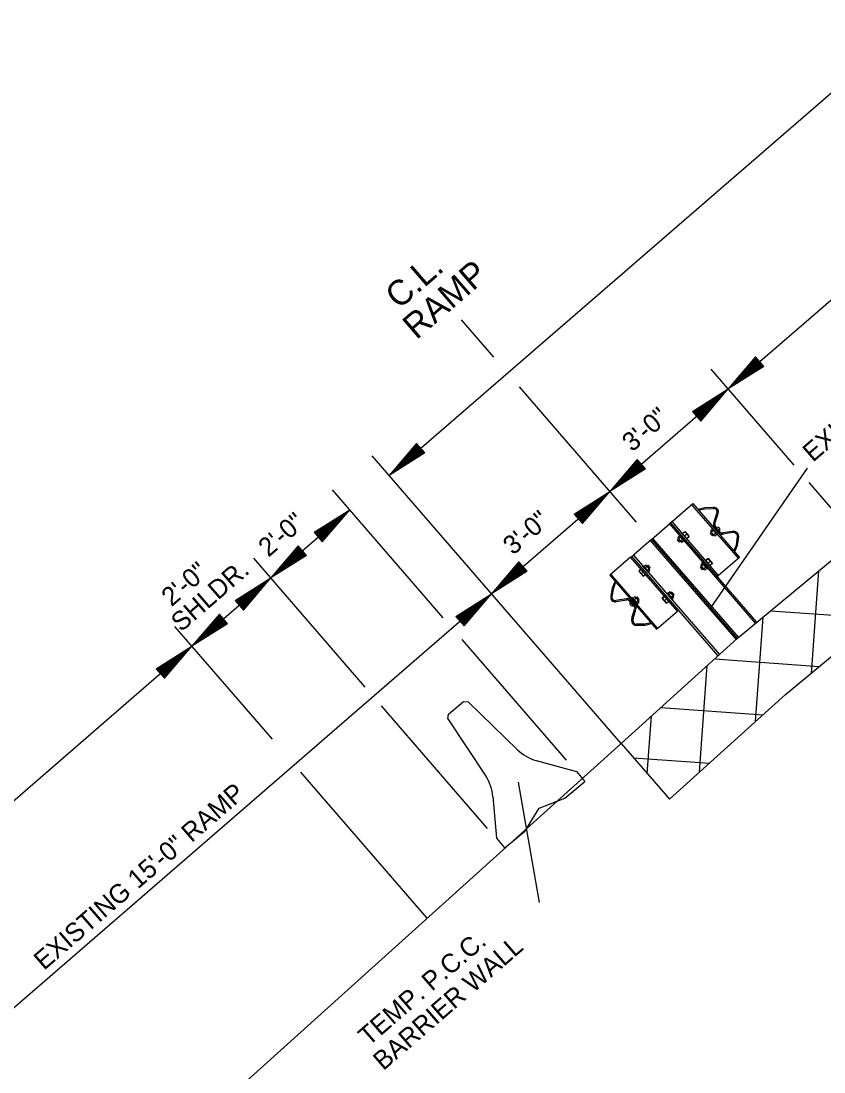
# Model space of a CAD drawing. Extents: x 192699 to 285914, y 194342 to 233219.
# Drawn here: x 262832.79 to 262848.18, y 213630.07 to 213650.21 of the extents above; entities that cross this region are included whole.
import ezdxf

# ---------------------------------------------------------------- set-up
doc = ezdxf.new("R2010")
doc.units = 0
doc.layers.add('TYPICAL SECTION FOR MOT', color=7, linetype='Continuous')

msp = doc.modelspace()

# ---------------------------------------------------------------- linework, layer by layer
at = {"layer": 'TYPICAL SECTION FOR MOT'}
for p, q in [((262839.846, 213641.501), (262864.417, 213662.773)), ((262846.345, 213643.16), (262857.686, 213652.977)), ((262846.519, 213638.375), (262860.364, 213649.884)), ((262847.447, 213637.304), (262861.291, 213648.813)), ((262841.85, 213643.768), (262841.231, 213644.484)), ((262846.872, 213643.774), (262846.345, 213643.16)), ((262846.885, 213643.759), (262846.446, 213643.247)), ((262846.898, 213643.743), (262846.55, 213643.337)), ((262846.911, 213643.728), (262846.651, 213643.424)), ((262847.029, 213643.593), (262846.872, 213643.774)), ((262847.611, 213641.698), (262846.018, 213643.538)), ((262847.029, 213643.593), (262846.345, 213643.16)), ((262847.016, 213643.608), (262846.446, 213643.247)), ((262847.002, 213643.623), (262846.55, 213643.337)), ((262846.989, 213643.638), (262846.651, 213643.424)), ((262846.925, 213643.713), (262846.754, 213643.513)), ((262846.976, 213643.654), (262846.754, 213643.513)), ((262846.938, 213643.698), (262846.855, 213643.601)), ((262846.963, 213643.669), (262846.855, 213643.601)), ((262844.589, 213640.605), (262842.345, 213643.198)), ((262844.077, 213641.196), (262846.345, 213643.16)), ((262845.662, 213642.727), (262846.345, 213643.16)), ((262845.819, 213642.545), (262846.345, 213643.16)), ((262845.675, 213642.712), (262846.244, 213643.072)), ((262845.688, 213642.696), (262846.14, 213642.982)), ((262845.793, 213642.576), (262846.14, 213642.982)), ((262845.806, 213642.56), (262846.244, 213643.072)), ((262845.662, 213642.727), (262845.819, 213642.545)), ((262845.702, 213642.681), (262846.04, 213642.895)), ((262845.715, 213642.665), (262845.937, 213642.806)), ((262845.728, 213642.65), (262845.836, 213642.719)), ((262845.753, 213642.622), (262845.836, 213642.719)), ((262845.766, 213642.606), (262845.937, 213642.806)), ((262845.78, 213642.591), (262846.04, 213642.895)), ((262840.372, 213642.115), (262839.846, 213641.501)), ((262840.529, 213641.934), (262840.372, 213642.115)), ((262840.529, 213641.934), (262839.846, 213641.501)), ((262840.385, 213642.1), (262839.947, 213641.588)), ((262840.516, 213641.949), (262839.947, 213641.588)), ((262840.398, 213642.084), (262840.051, 213641.678)), ((262840.502, 213641.964), (262840.051, 213641.678)), ((262840.411, 213642.069), (262840.151, 213641.765)), ((262840.489, 213641.979), (262840.151, 213641.765)), ((262840.425, 213642.054), (262840.254, 213641.854)), ((262840.476, 213641.995), (262840.254, 213641.854)), ((262840.438, 213642.039), (262840.355, 213641.942)), ((262840.463, 213642.01), (262840.355, 213641.942)), ((262844.291, 213636.366), (262839.518, 213641.879)), ((262844.604, 213641.81), (262844.077, 213641.196)), ((262844.617, 213641.795), (262844.178, 213641.284)), ((262844.63, 213641.78), (262844.282, 213641.374)), ((262844.643, 213641.765), (262844.383, 213641.461)), ((262844.656, 213641.749), (262844.486, 213641.55)), ((262844.67, 213641.734), (262844.587, 213641.637)), ((262844.694, 213641.706), (262844.587, 213641.637)), ((262844.761, 213641.629), (262844.604, 213641.81)), ((262844.761, 213641.629), (262844.077, 213641.196)), ((262844.748, 213641.644), (262844.178, 213641.284)), ((262844.734, 213641.66), (262844.282, 213641.374)), ((262844.721, 213641.675), (262844.383, 213641.461)), ((262844.707, 213641.69), (262844.486, 213641.55)), ((262847.857, 213641.641), (262846.005, 213638.968)), ((262848.827, 213640.293), (262847.896, 213641.369)), ((262840.884, 213638.773), (262838.762, 213641.224)), ((262841.809, 213639.233), (262844.077, 213641.196)), ((262843.394, 213640.763), (262844.077, 213641.196)), ((262843.407, 213640.748), (262843.976, 213641.109)), ((262843.538, 213640.597), (262843.976, 213641.109)), ((262843.551, 213640.582), (262844.077, 213641.196)), ((262843.42, 213640.733), (262843.872, 213641.019)), ((262843.433, 213640.718), (262843.772, 213640.931)), ((262843.511, 213640.627), (262843.772, 213640.931)), ((262843.525, 213640.612), (262843.872, 213641.019)), ((262846.542, 213639.914), (262845.651, 213640.942)), ((262837.577, 213639.537), (262839.09, 213640.846)), ((262838.406, 213640.413), (262839.09, 213640.846)), ((262838.419, 213640.398), (262838.989, 213640.759)), ((262838.55, 213640.247), (262838.989, 213640.759)), ((262838.563, 213640.232), (262839.09, 213640.846)), ((262843.394, 213640.763), (262843.551, 213640.582)), ((262843.447, 213640.702), (262843.669, 213640.843)), ((262843.46, 213640.687), (262843.568, 213640.755)), ((262843.485, 213640.658), (262843.568, 213640.755)), ((262843.498, 213640.643), (262843.669, 213640.843)), ((262845.896, 213640.879), (262845.772, 213640.851)), ((262845.897, 213640.859), (262845.794, 213640.836)), ((262846.063, 213640.886), (262845.896, 213640.879)), ((262846.063, 213640.865), (262845.897, 213640.859)), ((262846.07, 213640.59), (262846.131, 213640.782)), ((262846.093, 213640.583), (262846.155, 213640.775)), ((262838.433, 213640.383), (262838.884, 213640.669)), ((262838.446, 213640.368), (262838.784, 213640.581)), ((262838.524, 213640.277), (262838.784, 213640.581)), ((262838.537, 213640.262), (262838.884, 213640.669)), ((262845.269, 213640.622), (262845.219, 213640.574)), ((262846.891, 213638.696), (262845.243, 213640.6)), ((262845.269, 213640.622), (262845.264, 213640.618)), ((262846.165, 213640.408), (262846.081, 213640.509)), ((262846.184, 213640.423), (262846.099, 213640.524)), ((262838.406, 213640.413), (262838.563, 213640.232)), ((262838.459, 213640.352), (262838.681, 213640.493)), ((262838.472, 213640.337), (262838.58, 213640.405)), ((262838.497, 213640.308), (262838.58, 213640.405)), ((262838.51, 213640.293), (262838.681, 213640.493)), ((262844.896, 213640.296), (262846.542, 213638.395)), ((262845.414, 213640.347), (262845.378, 213640.315)), ((262845.444, 213640.228), (262845.382, 213640.3)), ((262845.434, 213640.324), (262845.397, 213640.292)), ((262845.496, 213640.252), (262845.414, 213640.347)), ((262845.476, 213640.394), (262845.513, 213640.426)), ((262845.553, 213640.377), (262845.511, 213640.341)), ((262845.513, 213640.426), (262845.595, 213640.331)), ((262845.557, 213640.298), (262845.595, 213640.331)), ((262846.045, 213640.468), (262846.008, 213640.437)), ((262846.075, 213640.349), (262846.013, 213640.421)), ((262846.065, 213640.445), (262846.028, 213640.413)), ((262846.127, 213640.374), (262846.045, 213640.468)), ((262846.107, 213640.396), (262846.07, 213640.364)), ((262846.107, 213640.396), (262846.074, 213640.368)), ((262846.127, 213640.374), (262846.089, 213640.341)), ((262846.423, 213640.43), (262846.243, 213640.403)), ((262846.427, 213640.407), (262846.246, 213640.379)), ((262846.502, 213640.167), (262846.526, 213640.332)), ((262846.523, 213640.164), (262846.547, 213640.329)), ((262838.104, 213640.151), (262837.577, 213639.537)), ((262838.117, 213640.136), (262837.678, 213639.625)), ((262838.13, 213640.121), (262837.782, 213639.715)), ((262838.143, 213640.106), (262837.883, 213639.802)), ((262838.261, 213639.97), (262838.104, 213640.151)), ((262844.851, 213640.257), (262846.497, 213638.355)), ((262844.873, 213640.277), (262846.519, 213638.375)), ((262844.873, 213640.277), (262846.519, 213638.375)), ((262845.476, 213640.276), (262845.439, 213640.244)), ((262845.476, 213640.276), (262845.443, 213640.248)), ((262845.496, 213640.252), (262845.458, 213640.22)), ((262846.457, 213640.055), (262846.502, 213640.167)), ((262846.475, 213640.046), (262846.523, 213640.164)), ((262839.389, 213637.444), (262837.25, 213639.915)), ((262838.261, 213639.97), (262837.577, 213639.537)), ((262838.248, 213639.985), (262837.678, 213639.625)), ((262838.234, 213640.001), (262837.782, 213639.715)), ((262838.221, 213640.016), (262837.883, 213639.802)), ((262838.157, 213640.09), (262837.986, 213639.891)), ((262838.208, 213640.031), (262837.986, 213639.891)), ((262838.17, 213640.075), (262838.087, 213639.978)), ((262838.195, 213640.047), (262838.087, 213639.978)), ((262844.475, 213639.935), (262844.529, 213639.977)), ((262844.475, 213639.935), (262844.48, 213639.938)), ((262846.148, 213638.054), (262844.501, 213639.957)), ((262845.96, 213639.908), (262845.923, 213639.876)), ((262846.042, 213639.814), (262845.96, 213639.908)), ((262842.335, 213639.847), (262841.809, 213639.233)), ((262842.348, 213639.832), (262841.91, 213639.32)), ((262842.362, 213639.816), (262842.014, 213639.41)), ((262842.466, 213639.696), (262842.014, 213639.41)), ((262842.375, 213639.801), (262842.115, 213639.497)), ((262842.453, 213639.711), (262842.115, 213639.497)), ((262842.388, 213639.786), (262842.217, 213639.586)), ((262842.439, 213639.727), (262842.217, 213639.586)), ((262842.402, 213639.77), (262842.318, 213639.673)), ((262842.426, 213639.742), (262842.318, 213639.673)), ((262842.492, 213639.665), (262842.335, 213639.847)), ((262844.671, 213639.697), (262844.634, 213639.665)), ((262844.726, 213639.751), (262844.763, 213639.783)), ((262844.808, 213639.657), (262844.726, 213639.751)), ((262844.746, 213639.729), (262844.783, 213639.761)), ((262844.839, 213639.705), (262844.778, 213639.776)), ((262844.788, 213639.68), (262844.825, 213639.712)), ((262844.788, 213639.68), (262844.82, 213639.708)), ((262845.858, 213639.819), (262845.821, 213639.787)), ((262845.888, 213639.7), (262845.826, 213639.772)), ((262845.878, 213639.796), (262845.84, 213639.763)), ((262845.939, 213639.725), (262845.858, 213639.819)), ((262845.92, 213639.748), (262845.882, 213639.715)), ((262845.92, 213639.748), (262845.887, 213639.719)), ((262845.939, 213639.725), (262845.902, 213639.692)), ((262846.001, 213639.86), (262845.959, 213639.824)), ((262846.042, 213639.814), (262846.004, 213639.781)), ((262836.065, 213638.228), (262837.577, 213639.537)), ((262836.894, 213639.104), (262837.577, 213639.537)), ((262837.051, 213638.923), (262837.577, 213639.537)), ((262842.492, 213639.665), (262841.809, 213639.233)), ((262842.479, 213639.681), (262841.91, 213639.32)), ((262844.993, 213638.574), (262844.103, 213639.602)), ((262844.634, 213639.665), (262844.716, 213639.571)), ((262844.676, 213639.618), (262844.719, 213639.655)), ((262844.754, 213639.603), (262844.716, 213639.571)), ((262844.808, 213639.657), (262844.846, 213639.689)), ((262846.163, 213639.587), (262846.138, 213639.565)), ((262847.941, 213637.715), (262848.082, 213639.674)), ((262836.907, 213639.089), (262837.476, 213639.45)), ((262836.92, 213639.074), (262837.372, 213639.36)), ((262837.025, 213638.953), (262837.372, 213639.36)), ((262837.038, 213638.938), (262837.476, 213639.45)), ((262844.1, 213639.187), (262844.13, 213639.35)), ((262844.12, 213639.183), (262844.151, 213639.347)), ((262844.13, 213639.35), (262844.176, 213639.469)), ((262844.151, 213639.347), (262844.188, 213639.445)), ((262830.468, 213629.415), (262841.809, 213639.233)), ((262836.894, 213639.104), (262837.051, 213638.923)), ((262836.934, 213639.059), (262837.272, 213639.272)), ((262836.947, 213639.043), (262837.169, 213639.184)), ((262836.96, 213639.028), (262837.068, 213639.096)), ((262836.985, 213638.999), (262837.068, 213639.096)), ((262836.998, 213638.984), (262837.169, 213639.184)), ((262837.012, 213638.968), (262837.272, 213639.272)), ((262841.126, 213638.8), (262841.809, 213639.233)), ((262841.139, 213638.785), (262841.708, 213639.145)), ((262841.27, 213638.633), (262841.708, 213639.145)), ((262841.283, 213638.618), (262841.809, 213639.233)), ((262844.391, 213639.137), (262844.193, 213639.104)), ((262844.395, 213639.113), (262844.197, 213639.08)), ((262844.54, 213639), (262844.452, 213639.099)), ((262844.558, 213639.017), (262844.471, 213639.115)), ((262844.516, 213639.145), (262844.552, 213639.176)), ((262844.598, 213639.05), (262844.516, 213639.145)), ((262844.536, 213639.121), (262844.573, 213639.153)), ((262844.63, 213639.098), (262844.567, 213639.169)), ((262844.578, 213639.073), (262844.615, 213639.105)), ((262844.578, 213639.073), (262844.611, 213639.101)), ((262845.082, 213639.148), (262845.119, 213639.18)), ((262845.164, 213639.053), (262845.082, 213639.148)), ((262845.124, 213639.101), (262845.166, 213639.138)), ((262845.185, 213639.237), (262845.222, 213639.269)), ((262845.267, 213639.142), (262845.185, 213639.237)), ((262845.205, 213639.213), (262845.243, 213639.246)), ((262845.298, 213639.19), (262845.236, 213639.262)), ((262845.247, 213639.165), (262845.285, 213639.198)), ((262845.247, 213639.165), (262845.279, 213639.193)), ((262845.267, 213639.142), (262845.304, 213639.175)), ((262841.152, 213638.769), (262841.604, 213639.055)), ((262841.165, 213638.754), (262841.503, 213638.968)), ((262841.243, 213638.664), (262841.503, 213638.968)), ((262841.256, 213638.649), (262841.604, 213639.055)), ((262844.499, 213638.765), (262844.552, 213638.939)), ((262844.521, 213638.758), (262844.575, 213638.933)), ((262844.598, 213639.05), (262844.636, 213639.083)), ((262845.164, 213639.053), (262845.202, 213639.086)), ((262845.371, 213638.901), (262845.397, 213638.923)), ((262847.163, 213638.91), (262849.202, 213638.763)), ((262836.592, 213638.842), (262836.065, 213638.228)), ((262836.605, 213638.827), (262836.166, 213638.316)), ((262836.618, 213638.812), (262836.27, 213638.406)), ((262836.722, 213638.692), (262836.27, 213638.406)), ((262836.631, 213638.797), (262836.371, 213638.493)), ((262836.709, 213638.707), (262836.371, 213638.493)), ((262836.645, 213638.781), (262836.474, 213638.582)), ((262836.696, 213638.722), (262836.474, 213638.582)), ((262836.658, 213638.766), (262836.575, 213638.669)), ((262836.682, 213638.737), (262836.575, 213638.669)), ((262836.749, 213638.661), (262836.592, 213638.842)), ((262841.126, 213638.8), (262841.283, 213638.618)), ((262841.179, 213638.738), (262841.401, 213638.879)), ((262841.192, 213638.723), (262841.3, 213638.792)), ((262841.217, 213638.695), (262841.3, 213638.792)), ((262841.23, 213638.679), (262841.401, 213638.879)), ((262846.871, 213636.785), (262847.015, 213638.787)), ((262837.609, 213636.445), (262835.738, 213638.606)), ((262836.749, 213638.661), (262836.065, 213638.228)), ((262836.736, 213638.676), (262836.166, 213638.316)), ((262844.748, 213638.649), (262844.582, 213638.649)), ((262844.748, 213638.627), (262844.582, 213638.627)), ((262844.866, 213638.678), (262844.748, 213638.649)), ((262844.872, 213638.658), (262844.748, 213638.627)), ((262843.246, 213636.045), (262841.245, 213638.357)), ((262846.519, 213638.375), (262844.291, 213636.366)), ((262824.725, 213628.41), (262836.065, 213638.228)), ((262835.382, 213637.795), (262836.065, 213638.228)), ((262835.395, 213637.78), (262835.964, 213638.141)), ((262835.526, 213637.629), (262835.964, 213638.141)), ((262835.539, 213637.614), (262836.065, 213638.228)), ((262835.408, 213637.765), (262835.86, 213638.051)), ((262835.421, 213637.75), (262835.76, 213637.963)), ((262835.5, 213637.659), (262835.76, 213637.963)), ((262835.513, 213637.644), (262835.86, 213638.051)), ((262846.087, 213637.985), (262848.092, 213637.841)), ((262835.382, 213637.795), (262835.539, 213637.614)), ((262835.435, 213637.734), (262835.657, 213637.875)), ((262835.448, 213637.719), (262835.556, 213637.787)), ((262835.473, 213637.69), (262835.556, 213637.787)), ((262835.486, 213637.675), (262835.657, 213637.875)), ((262845.799, 213635.819), (262845.946, 213637.858)), ((262847.447, 213637.304), (262845.218, 213635.295)), ((262841.734, 213634.736), (262839.699, 213637.087)), ((262840.982, 213636.927), (262841.27, 213637.167)), ((262841.27, 213637.167), (262841.363, 213637.163)), ((262841.363, 213637.163), (262842.304, 213636.246)), ((262840.968, 213636.835), (262840.982, 213636.927)), ((262844.794, 213635.785), (262844.874, 213636.892)), ((262845.056, 213637.056), (262847.016, 213636.915)), ((262840.968, 213636.835), (262841.698, 213635.742)), ((262844.291, 213636.366), (262833.146, 213626.322)), ((262844.291, 213636.366), (262845.218, 213635.295)), ((262844.528, 213636.092), (262845.985, 213635.987)), ((262842.666, 213636.039), (262843.44, 213635.828)), ((262840.576, 213633.018), (262838.153, 213635.816)), ((262843.44, 213635.828), (262843.6, 213635.636)), ((262842.73, 213633.316), (262842.325, 213635.622)), ((262843.215, 213635.316), (262843.6, 213635.636)), ((262841.835, 213635.349), (262841.902, 213634.55)), ((262842.724, 213635.125), (262843.215, 213635.316)), ((262842.446, 213634.677), (262842.724, 213635.125)), ((262842.446, 213634.677), (262842.062, 213634.357)), ((262841.902, 213634.55), (262842.062, 213634.357))]:
    msp.add_line(p, q, dxfattribs=at)
for points in [[(262845.666, 213640.965), (262846.56, 213639.93), (262846.163, 213639.587), (262845.269, 213640.622)], [(262845.4, 213640.361), (262845.51, 213640.234), (262845.518, 213640.241), (262845.408, 213640.368)], [(262845.512, 213640.425), (262845.594, 213640.33), (262845.552, 213640.294), (262845.47, 213640.389)], [(262846.022, 213640.407), (262846.063, 213640.36), (262846.044, 213640.343), (262846.003, 213640.391)], [(262846.031, 213640.483), (262846.141, 213640.356), (262846.148, 213640.362), (262846.038, 213640.489)], [(262845.391, 213640.286), (262845.432, 213640.239), (262845.413, 213640.223), (262845.373, 213640.27)], [(262844.079, 213639.59), (262844.974, 213638.557), (262845.371, 213638.901), (262844.475, 213639.935)], [(262845.96, 213639.908), (262846.042, 213639.813), (262846, 213639.777), (262845.918, 213639.872)], [(262844.635, 213639.666), (262844.717, 213639.571), (262844.758, 213639.607), (262844.677, 213639.702)], [(262844.714, 213639.767), (262844.824, 213639.64), (262844.816, 213639.633), (262844.706, 213639.761)], [(262844.79, 213639.765), (262844.83, 213639.718), (262844.849, 213639.735), (262844.809, 213639.782)], [(262845.834, 213639.758), (262845.875, 213639.71), (262845.856, 213639.694), (262845.815, 213639.742)], [(262845.843, 213639.833), (262845.953, 213639.706), (262845.961, 213639.713), (262845.851, 213639.84)], [(262844.504, 213639.16), (262844.614, 213639.033), (262844.606, 213639.027), (262844.496, 213639.154)], [(262844.579, 213639.159), (262844.621, 213639.111), (262844.64, 213639.127), (262844.598, 213639.175)], [(262845.083, 213639.149), (262845.165, 213639.054), (262845.206, 213639.09), (262845.124, 213639.185)], [(262845.173, 213639.253), (262845.283, 213639.126), (262845.276, 213639.12), (262845.166, 213639.247)], [(262845.249, 213639.251), (262845.29, 213639.204), (262845.309, 213639.22), (262845.268, 213639.268)]]:
    msp.add_lwpolyline(points, close=True, dxfattribs=at)
for points in [[(262844.873, 213640.277), (262845.219, 213640.574), (262846.863, 213638.672)], [(262844.873, 213640.277), (262844.529, 213639.977), (262846.176, 213638.077)]]:
    msp.add_lwpolyline(points, dxfattribs=at)
for centre, radius, start, end in [((262846.073, 213640.804), 0.0856, 340.1332, 98.8616), ((262846.073, 213640.804), 0.062, 340.1332, 98.8616), ((262846.151, 213640.559), 0.0865, 158.9893, 215.9277), ((262846.151, 213640.559), 0.0622, 158.9893, 215.9277), ((262846.142, 213640.463), 0.0453, 323.8387, 126.953), ((262845.4, 213640.314), 0.022, 175.4578, 263.1077), ((262846.03, 213640.435), 0.022, 175.4578, 263.1077), ((262846.114, 213640.445), 0.0922, 200.6256, 241.141), ((262846.095, 213640.365), 0.025, 181.8167, 257.5067), ((262846.225, 213640.446), 0.0703, 212.6637, 287.7369), ((262846.225, 213640.446), 0.0462, 212.6637, 287.7369), ((262846.441, 213640.323), 0.109, 6.1017, 100.0033), ((262846.441, 213640.323), 0.0854, 6.1017, 100.0033), ((262845.483, 213640.324), 0.0922, 200.6256, 241.141), ((262845.464, 213640.244), 0.025, 181.8167, 257.5067), ((262844.761, 213639.761), 0.022, 358.6589, 86.3088), ((262844.739, 213639.68), 0.0922, 20.6256, 61.141), ((262844.821, 213639.687), 0.025, 4.2599, 79.9499), ((262845.843, 213639.785), 0.022, 175.4578, 263.1077), ((262845.926, 213639.796), 0.0922, 200.6256, 241.141), ((262845.907, 213639.716), 0.025, 181.8167, 257.5067), ((262844.18, 213639.165), 0.0856, 162.905, 281.6334), ((262844.18, 213639.165), 0.062, 162.905, 281.6334), ((262844.411, 213639.053), 0.0865, 45.8389, 102.7773), ((262844.411, 213639.053), 0.0622, 45.8389, 102.7773), ((262844.551, 213639.154), 0.022, 358.6589, 86.3088), ((262844.529, 213639.073), 0.0922, 20.6256, 61.141), ((262844.611, 213639.081), 0.025, 4.2599, 79.9499), ((262845.221, 213639.247), 0.022, 358.6589, 86.3088), ((262845.198, 213639.166), 0.0922, 20.6256, 61.141), ((262845.28, 213639.173), 0.025, 4.2599, 79.9499), ((262844.507, 213639.048), 0.0453, 134.8136, 297.9279), ((262844.512, 213638.964), 0.0462, 334.0297, 49.1029), ((262844.512, 213638.964), 0.0703, 334.0297, 49.1029), ((262844.603, 213638.731), 0.109, 161.7633, 255.6649), ((262844.603, 213638.731), 0.0854, 161.7633, 255.6649), ((262842.886, 213636.843), 0.833, 225.7465, 254.7295), ((262841.005, 213635.28), 0.833, 4.7455, 33.7285)]:
    msp.add_arc(centre, radius, start, end, dxfattribs=at)

# ---------------------------------------------------------------- texts
for s, height, p in [('RAMP', 0.48, (262840.37, 213644.091)), ('C.L.', 0.48, (262840.034, 213644.673)), ('EXIST. G.R.', 0.36, (262847.97, 213641.744)), ('3\'-0"', 0.36, (262844.506, 213641.939)), ('2\'-0"', 0.36, (262837.533, 213639.924)), ('3\'-0"', 0.36, (262842.223, 213639.962)), ('2\'-0"', 0.36, (262835.675, 213638.976)), ('SHLDR.', 0.36, (262835.858, 213638.49)), ('EXISTING 15\'-0" RAMP', 0.36, (262833.229, 213632.006)), ('TEMP. P.C.C.', 0.36, (262839.452, 213630.554)), ('BARRIER WALL', 0.36, (262839.734, 213630.084))]:
    msp.add_text(s, height=height, rotation=40.8833, dxfattribs=at).set_placement(p)

doc.saveas('drawing.dxf')
